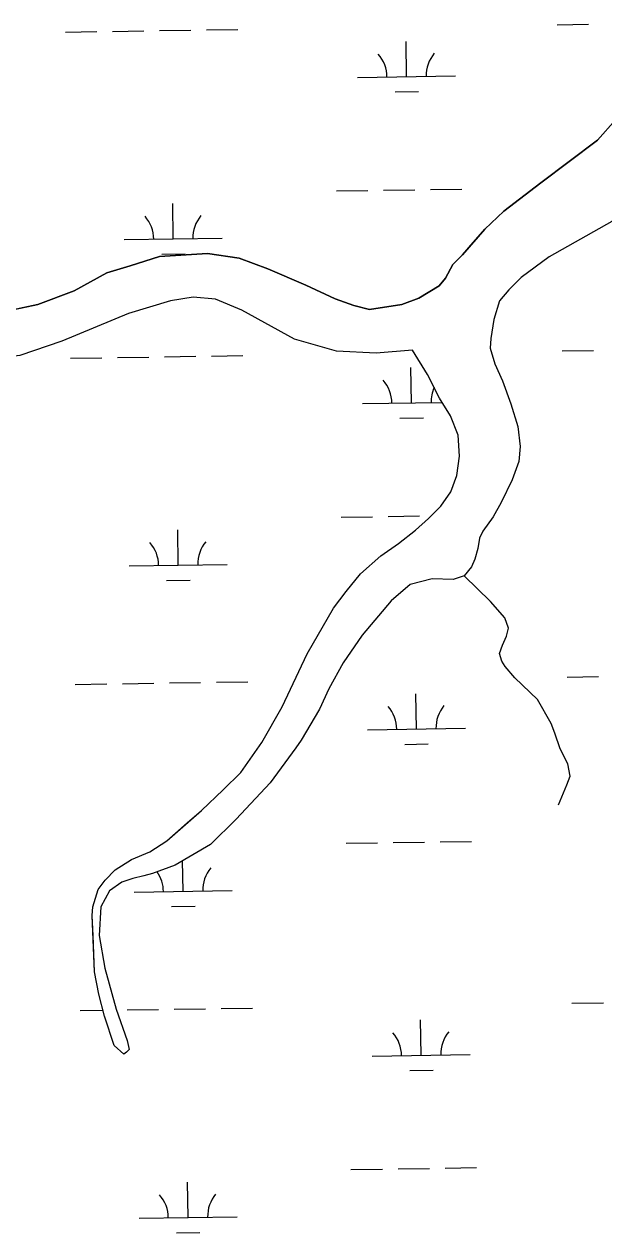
# Model space of a CAD drawing. Extents: x 3807117 to 3845308, y 337856 to 363736.
# Drawn here: x 3817285 to 3817876, y 359578 to 360810 of the extents above; entities that cross this region are included whole.
import ezdxf

# ---------------------------------------------------------------- set-up
doc = ezdxf.new("R2010")
doc.units = 0
doc.layers.add('V-TOPO-SHOR', color=7, linetype='Continuous')
doc.layers.add('V-WETL-SWMP', color=7, linetype='Continuous')

msp = doc.modelspace()

# ---------------------------------------------------------------- linework, layer by layer
at = {"layer": 'V-TOPO-SHOR'}
for points in [[(3817225.9, 360508.8), (3817298.5, 360524), (3817335.5, 360538.2), (3817369, 360556.6), (3817392.7, 360563.7), (3817422.7, 360573), (3817444.4, 360574.5), (3817471.7, 360576.1), (3817503.9, 360571.4), (3817533.3, 360560.4), (3817571.9, 360543.8), (3817602, 360530), (3817620.9, 360523.2), (3817637.1, 360519.1), (3817669.9, 360524.2), (3817687.3, 360530.6), (3817708.2, 360543.3), (3817714.5, 360551), (3817722.1, 360565), (3817731.8, 360574.9), (3817742.9, 360587.5), (3817754.7, 360600.9), (3817774.2, 360619.2), (3817811.8, 360648.1), (3817869.6, 360691.8), (3817888.3, 360712.9)], [(3817997.5, 360712.9), (3817983.8, 360703.3), (3817962.3, 360679.3), (3817947.7, 360661.1), (3817940.8, 360652.6), (3817931, 360643.5), (3817907.4, 360623.1), (3817884.4, 360608.9), (3817820.3, 360572.9), (3817791.7, 360551.7), (3817779.2, 360539.1), (3817769.5, 360527.8)], [(3817681, 360477.6), (3817643.9, 360474.6), (3817603.4, 360476.4), (3817560.6, 360488.8), (3817506.6, 360518.5), (3817480, 360529.5), (3817456.9, 360531.5), (3817433.8, 360527.8), (3817391.2, 360515), (3817322.9, 360486.6), (3817280.3, 360472.3), (3817231.4, 360466.4)], [(3817769.5, 360527.8), (3817764, 360509), (3817760.7, 360489.4), (3817760, 360479.7), (3817765, 360463.7), (3817772.8, 360446.3), (3817781.3, 360422.7), (3817788.4, 360399.7), (3817790.6, 360379.5), (3817789.3, 360364.2), (3817782.5, 360345.3), (3817771.5, 360322.3), (3817763.2, 360307.6), (3817752.8, 360292.9), (3817749.4, 360285.9), (3817747.4, 360275.4), (3817744.6, 360264.3), (3817741.2, 360256.6), (3817733.6, 360247.5), (3817722.5, 360243.9), (3817700.9, 360244.5), (3817678.6, 360238.8), (3817659.2, 360221.9), (3817629.4, 360186.9), (3817610.1, 360158.9), (3817595.6, 360132.3), (3817586, 360111.4), (3817567.4, 360079.9), (3817561.9, 360072.2), (3817535.6, 360036.5), (3817501, 359999.4), (3817474.7, 359973.4), (3817438.6, 359952.3), (3817415.6, 359943.8), (3817406.6, 359941.7), (3817395.5, 359938.8), (3817384.3, 359935.2), (3817371.8, 359926.1), (3817362.9, 359910), (3817361, 359880.7), (3817366.8, 359847.3), (3817378.4, 359805.6)], [(3817378.4, 359805.6), (3817389.7, 359773.7), (3817391.8, 359764.6), (3817389.1, 359761.8), (3817386.3, 359759.7), (3817376.5, 359768.7), (3817366.6, 359798.6), (3817360.8, 359820.9), (3817356.5, 359843.8), (3817355.7, 359861.9), (3817354.9, 359880.8), (3817354.1, 359901), (3817354.7, 359910), (3817360.2, 359927.5), (3817367.1, 359937.3), (3817377.5, 359947.8), (3817394.1, 359958.3), (3817412.9, 359966.1), (3817430.3, 359977.4), (3817451, 359995.6), (3817465.6, 360008.3), (3817487.8, 360029.3), (3817505.8, 360046.8), (3817527.2, 360077.6), (3817547.9, 360114), (3817573.3, 360167.8), (3817600.2, 360214.6), (3817613.3, 360231.4), (3817627.9, 360249.6), (3817648.7, 360267.9), (3817666.7, 360280.5), (3817684, 360293.9), (3817697.2, 360305.8), (3817709.7, 360318.4), (3817720, 360333.1), (3817726.2, 360349.9), (3817728.9, 360369.4), (3817727.3, 360391), (3817719.5, 360410.5), (3817708.3, 360428.5), (3817696.3, 360452.8), (3817681, 360477.6)], [(3817830, 360014), (3817838.2, 360034.2), (3817841.7, 360043.3), (3817839.5, 360055.8), (3817831.7, 360071.1), (3817826.1, 360087.1), (3817822.5, 360096.9), (3817808.4, 360121.2), (3817785.3, 360143.3), (3817775.5, 360155.1), (3817772, 360160.6), (3817769.8, 360168.3), (3817772.6, 360176.7), (3817776.7, 360185.8), (3817778.7, 360194.1), (3817775.2, 360204.6), (3817760.4, 360221.2), (3817733.6, 360247.5)]]:
    msp.add_lwpolyline(points, dxfattribs=at)
at = {"layer": 'V-WETL-SWMP'}
for p, q in [((3817326.8, 360802), (3817358.8, 360802.5)), ((3817374.8, 360802.7), (3817406.8, 360803.2)), ((3817422.8, 360803.5), (3817454.8, 360803.9)), ((3817470.8, 360804.2), (3817502.8, 360804.7)), ((3817828.6, 360809.5), (3817860.6, 360810)), ((3817674.8, 360756.5), (3817674.3, 360792.5)), ((3817624.8, 360755.7), (3817724.8, 360757.2)), ((3817663.1, 360740.9), (3817687.1, 360741.2)), ((3817888.3, 360712.9), (3817869.6, 360691.8)), ((3817869.6, 360691.8), (3817811.8, 360648.1)), ((3817699.2, 360641.4), (3817731.1, 360641.9)), ((3817811.8, 360648.1), (3817774.2, 360619.2)), ((3817603.2, 360640), (3817635.2, 360640.4)), ((3817651.2, 360640.7), (3817683.2, 360641.2)), ((3817436.8, 360591), (3817436.3, 360627)), ((3817774.2, 360619.2), (3817754.7, 360600.9)), ((3817884.4, 360608.9), (3817820.3, 360572.9)), ((3817754.7, 360600.9), (3817731.8, 360574.9)), ((3817386.8, 360590.3), (3817486.8, 360591.8)), ((3817422.7, 360573), (3817392.7, 360563.7)), ((3817444.4, 360574.5), (3817422.7, 360573)), ((3817425, 360575.4), (3817449, 360575.8)), ((3817471.7, 360576.1), (3817444.4, 360574.5)), ((3817503.9, 360571.4), (3817471.7, 360576.1)), ((3817533.3, 360560.4), (3817503.9, 360571.4)), ((3817731.8, 360574.9), (3817722.1, 360565)), ((3817820.3, 360572.9), (3817791.7, 360551.7)), ((3817369, 360556.6), (3817335.5, 360538.2)), ((3817392.7, 360563.7), (3817369, 360556.6)), ((3817571.9, 360543.8), (3817533.3, 360560.4)), ((3817722.1, 360565), (3817714.5, 360551)), ((3817602, 360530), (3817571.9, 360543.8)), ((3817708.2, 360543.3), (3817687.3, 360530.6)), ((3817714.5, 360551), (3817708.2, 360543.3)), ((3817791.7, 360551.7), (3817779.2, 360539.1)), ((3817335.5, 360538.2), (3817298.5, 360524)), ((3817456.9, 360531.5), (3817433.8, 360527.8)), ((3817480, 360529.5), (3817456.9, 360531.5)), ((3817779.2, 360539.1), (3817769.5, 360527.8)), ((3817298.5, 360524), (3817225.9, 360508.8)), ((3817433.8, 360527.8), (3817391.2, 360515)), ((3817506.6, 360518.5), (3817480, 360529.5)), ((3817560.6, 360488.8), (3817506.6, 360518.5)), ((3817620.9, 360523.2), (3817602, 360530)), ((3817637.1, 360519.1), (3817620.9, 360523.2)), ((3817669.9, 360524.2), (3817637.1, 360519.1)), ((3817687.3, 360530.6), (3817669.9, 360524.2)), ((3817769.5, 360527.8), (3817764, 360509)), ((3817391.2, 360515), (3817322.9, 360486.6)), ((3817764, 360509), (3817760.7, 360489.4)), ((3817322.9, 360486.6), (3817280.3, 360472.3)), ((3817603.4, 360476.4), (3817560.6, 360488.8)), ((3817760.7, 360489.4), (3817760, 360479.7)), ((3817331.8, 360469.4), (3817363.8, 360469.9)), ((3817379.8, 360470.1), (3817411.8, 360470.6)), ((3817427.8, 360470.8), (3817459.8, 360471.3)), ((3817475.8, 360471.5), (3817507.8, 360472)), ((3817643.9, 360474.6), (3817603.4, 360476.4)), ((3817681, 360477.6), (3817643.9, 360474.6)), ((3817696.3, 360452.8), (3817681, 360477.6)), ((3817760, 360479.7), (3817765, 360463.7)), ((3817833.6, 360476.9), (3817865.6, 360477.4)), ((3817679.8, 360423.8), (3817679.3, 360459.8)), ((3817765, 360463.7), (3817772.8, 360446.3)), ((3817708.3, 360428.5), (3817696.3, 360452.8)), ((3817772.8, 360446.3), (3817781.3, 360422.7)), ((3817629.8, 360423.1), (3817710.9, 360424.3)), ((3817719.5, 360410.5), (3817708.3, 360428.5)), ((3817781.3, 360422.7), (3817788.4, 360399.7)), ((3817668, 360408.2), (3817692, 360408.6)), ((3817727.3, 360391), (3817719.5, 360410.5)), ((3817788.4, 360399.7), (3817790.6, 360379.5)), ((3817728.9, 360369.4), (3817727.3, 360391)), ((3817790.6, 360379.5), (3817789.3, 360364.2)), ((3817726.2, 360349.9), (3817728.9, 360369.4)), ((3817789.3, 360364.2), (3817782.5, 360345.3)), ((3817720, 360333.1), (3817726.2, 360349.9)), ((3817782.5, 360345.3), (3817771.5, 360322.3)), ((3817709.7, 360318.4), (3817720, 360333.1)), ((3817771.5, 360322.3), (3817763.2, 360307.6)), ((3817697.2, 360305.8), (3817709.7, 360318.4)), ((3817608.1, 360307.3), (3817640.1, 360307.8)), ((3817656.1, 360308), (3817688.1, 360308.5)), ((3817684, 360293.9), (3817697.2, 360305.8)), ((3817763.2, 360307.6), (3817752.8, 360292.9)), ((3817441.8, 360258.4), (3817441.3, 360294.4)), ((3817666.7, 360280.5), (3817684, 360293.9)), ((3817749.4, 360285.9), (3817747.4, 360275.4)), ((3817752.8, 360292.9), (3817749.4, 360285.9)), ((3817648.7, 360267.9), (3817666.7, 360280.5)), ((3817747.4, 360275.4), (3817744.6, 360264.3)), ((3817627.9, 360249.6), (3817648.7, 360267.9)), ((3817744.6, 360264.3), (3817741.2, 360256.6)), ((3817391.8, 360257.6), (3817491.8, 360259.1)), ((3817613.3, 360231.4), (3817627.9, 360249.6)), ((3817733.6, 360247.5), (3817722.5, 360243.9)), ((3817741.2, 360256.6), (3817733.6, 360247.5)), ((3817430, 360242.8), (3817454, 360243.1)), ((3817678.6, 360238.8), (3817659.2, 360221.9)), ((3817700.9, 360244.5), (3817678.6, 360238.8)), ((3817722.5, 360243.9), (3817700.9, 360244.5)), ((3817600.2, 360214.6), (3817613.3, 360231.4)), ((3817573.3, 360167.8), (3817600.2, 360214.6)), ((3817659.2, 360221.9), (3817629.4, 360186.9)), ((3817629.4, 360186.9), (3817610.1, 360158.9)), ((3817547.9, 360114), (3817573.3, 360167.8)), ((3817610.1, 360158.9), (3817595.6, 360132.3)), ((3817336.8, 360136.7), (3817368.8, 360137.2)), ((3817384.8, 360137.5), (3817416.8, 360137.9)), ((3817432.8, 360138.2), (3817464.7, 360138.7)), ((3817480.7, 360138.9), (3817512.7, 360139.4)), ((3817838.6, 360144.3), (3817870.6, 360144.7)), ((3817595.6, 360132.3), (3817586, 360111.4)), ((3817684.8, 360091.2), (3817684.3, 360127.2)), ((3817527.2, 360077.6), (3817547.9, 360114)), ((3817586, 360111.4), (3817567.4, 360079.9)), ((3817634.8, 360090.5), (3817734.8, 360092)), ((3817505.8, 360046.8), (3817527.2, 360077.6)), ((3817567.4, 360079.9), (3817561.9, 360072.2)), ((3817673, 360075.6), (3817697, 360076)), ((3817561.9, 360072.2), (3817535.6, 360036.5)), ((3817487.8, 360029.3), (3817505.8, 360046.8)), ((3817465.6, 360008.3), (3817487.8, 360029.3)), ((3817535.6, 360036.5), (3817501, 359999.4)), ((3817430.3, 359977.4), (3817465.6, 360008.3)), ((3817501, 359999.4), (3817474.7, 359973.4)), ((3817412.9, 359966.1), (3817430.3, 359977.4)), ((3817709.1, 359976.1), (3817741.1, 359976.6)), ((3817394.1, 359958.3), (3817412.9, 359966.1)), ((3817474.7, 359973.4), (3817438.6, 359952.3)), ((3817613.1, 359974.7), (3817645.1, 359975.2)), ((3817661.1, 359975.4), (3817693.1, 359975.9)), ((3817377.5, 359947.8), (3817394.1, 359958.3)), ((3817438.6, 359952.3), (3817415.6, 359943.8)), ((3817446.8, 359925.8), (3817446.3, 359956.8)), ((3817367.1, 359937.3), (3817377.5, 359947.8)), ((3817406.6, 359941.7), (3817395.5, 359938.8)), ((3817415.6, 359943.8), (3817406.6, 359941.7)), ((3817354.7, 359910), (3817360.2, 359927.5)), ((3817360.2, 359927.5), (3817367.1, 359937.3)), ((3817384.3, 359935.2), (3817371.8, 359926.1)), ((3817395.5, 359938.8), (3817384.3, 359935.2)), ((3817371.8, 359926.1), (3817362.9, 359910)), ((3817396.8, 359925), (3817496.8, 359926.5)), ((3817354.1, 359901), (3817354.7, 359910)), ((3817362.9, 359910), (3817361, 359880.7)), ((3817435, 359910.2), (3817459, 359910.5)), ((3817356.5, 359843.8), (3817354.1, 359901)), ((3817361, 359880.7), (3817366.8, 359847.3)), ((3817360.8, 359820.9), (3817356.5, 359843.8)), ((3817366.8, 359847.3), (3817378.4, 359805.6)), ((3817366.6, 359798.6), (3817360.8, 359820.9)), ((3817341.7, 359804.1), (3817365.1, 359804.5)), ((3817378.4, 359805.6), (3817389.7, 359773.7)), ((3817389.7, 359804.8), (3817421.7, 359805.3)), ((3817437.7, 359805.5), (3817469.7, 359806)), ((3817485.7, 359806.3), (3817517.7, 359806.7)), ((3817843.6, 359811.6), (3817875.6, 359812.1)), ((3817376.5, 359768.7), (3817366.6, 359798.6)), ((3817689.8, 359758.6), (3817689.2, 359794.6)), ((3817386.3, 359759.7), (3817376.5, 359768.7)), ((3817389.7, 359773.7), (3817391.8, 359764.6)), ((3817389.1, 359761.8), (3817386.3, 359759.7)), ((3817391.8, 359764.6), (3817389.1, 359761.8)), ((3817639.8, 359757.8), (3817739.8, 359759.3)), ((3817678, 359743), (3817702, 359743.3)), ((3817666.1, 359642.8), (3817698.1, 359643.2)), ((3817714.1, 359643.5), (3817746.1, 359644)), ((3817618.1, 359642.1), (3817650.1, 359642.5)), ((3817451.8, 359593.1), (3817451.2, 359629.1)), ((3817401.8, 359592.4), (3817501.8, 359593.9)), ((3817440, 359577.5), (3817464, 359577.9))]:
    msp.add_line(p, q, dxfattribs=at)
for centre, start, end in [((3817619.6, 360756.1), 0.0865, 41.6302), ((3817730.1, 360757.8), 140.0865, 181.6302), ((3817381.6, 360590.7), 0.0865, 41.6302), ((3817492, 360592.3), 140.0865, 181.6302), ((3817624.6, 360423.5), 0.0865, 41.6302), ((3817735, 360425.1), 155.9386, 181.6302), ((3817386.6, 360258), 0.0865, 41.6302), ((3817497, 360259.7), 140.0865, 181.6302), ((3817629.6, 360090.9), 0.0865, 41.6302), ((3817740, 360092.5), 140.0865, 181.6302), ((3817391.5, 359925.4), 0.0865, 34.9091), ((3817502, 359927.1), 140.0865, 181.6302), ((3817634.5, 359758.2), 0.0865, 41.6302), ((3817745, 359759.9), 140.0865, 181.6302), ((3817396.5, 359592.8), 0.0865, 41.6302), ((3817507, 359594.4), 140.0865, 181.6302)]:
    msp.add_arc(centre, 35.2, start, end, dxfattribs=at)

doc.saveas('drawing.dxf')
